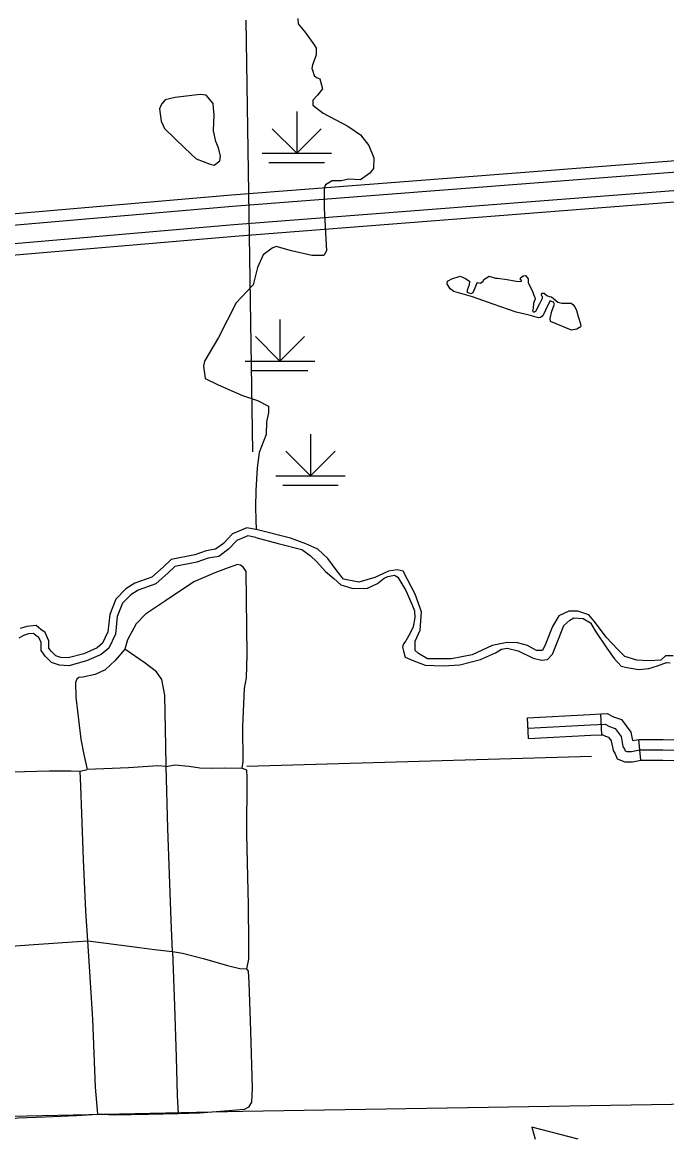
# Model space of a CAD drawing. Extents: x 1127717 to 1741049, y 2026793 to 2244711.
# Drawn here: x 1320320 to 1324961, y 2083339 to 2091369 of the extents above; entities that cross this region are included whole.
import ezdxf

# ---------------------------------------------------------------- set-up
doc = ezdxf.new("R2010")
doc.units = 0
for name, color, linetype in [('19', 7, 'Continuous'), ('32', 7, 'Continuous'), ('35', 7, 'Continuous'), ('40', 7, 'Continuous'), ('43', 7, 'Continuous'), ('44', 7, 'Continuous'), ('5', 7, 'Continuous')]:
    doc.layers.add(name, color=color, linetype=linetype)

msp = doc.modelspace()

# ---------------------------------------------------------------- linework, layer by layer
at = {"layer": '19'}
for points in [[(1314274.3, 2089487.9), (1315455.2, 2089590.7), (1320019.8, 2089969.9), (1321826.1, 2090125.6), (1324996.3, 2090371.4), (1326091, 2090440.8), (1327025.8, 2090491.8), (1327214.1, 2090500.4)], [(1327215.4, 2090416.1), (1327030.1, 2090406.9), (1326096, 2090355.9), (1325002.2, 2090286.6), (1321833, 2090040.9), (1320027, 2089885.2), (1315462.4, 2089506), (1314291.9, 2089404.1)], [(1314274.3, 2089272), (1315473.4, 2089376.5), (1320037.9, 2089755.6), (1321843.6, 2089911.3), (1325011.4, 2090156.9), (1326103.7, 2090226.2), (1327036.6, 2090277.1), (1327215.4, 2090285)], [(1327218, 2090200.6), (1327040.9, 2090192.2), (1326108.7, 2090141.3), (1325017.3, 2090072.1), (1321850.5, 2089826.6), (1320045.1, 2089670.9), (1315480.6, 2089291.8), (1314281.8, 2089187.4)]]:
    msp.add_lwpolyline(points, dxfattribs=at)
at = {"layer": '32'}
for p, q in [((1323966.8, 2086208.7), (1323959, 2086358.5)), ((1324493.5, 2086235.6), (1324486.9, 2086385.4)), ((1324775.3, 2086051.9), (1324761, 2086201.9))]:
    msp.add_line(p, q, dxfattribs=at)
for points in [[(1323959, 2086358.5), (1324408.2, 2086381.9), (1324486.9, 2086385.4)], [(1324486.9, 2086385.4), (1324533.2, 2086387.5), (1324579.2, 2086364.5), (1324636.3, 2086344.3), (1324703, 2086253.6), (1324714.7, 2086193), (1324761, 2086201.9), (1324902.2, 2086201.9)], [(1323962.9, 2086283.6), (1324411.8, 2086307), (1324517.1, 2086311.7), (1324549.8, 2086295.3), (1324589.5, 2086281.3), (1324632.6, 2086222.8), (1324646.6, 2086150.3), (1324658.3, 2086131.5), (1324663, 2086119.9), (1324674.7, 2086115.2), (1324707.4, 2086115.2), (1324768.2, 2086126.9), (1324934.2, 2086126.9), (1325067.5, 2086124.5)], [(1323966.8, 2086208.7), (1324415.5, 2086232.1), (1324493.5, 2086235.6)], [(1324493.5, 2086235.6), (1324500.9, 2086235.9), (1324520.4, 2086226.1), (1324542.8, 2086218.2), (1324562.2, 2086191.9), (1324575.6, 2086122.3), (1324591.1, 2086097.5), (1324605.3, 2086062.2), (1324660.2, 2086040.2), (1324714.6, 2086040.2), (1324775.3, 2086051.9), (1324902.2, 2086051.9)], [(1324902.2, 2086201.9), (1324934.9, 2086201.9), (1325071.2, 2086199.5), (1325214.1, 2086187.8), (1325310.7, 2086185.6), (1325318.3, 2086186.2), (1325339.1, 2086198.1), (1325387.5, 2086221.1)], [(1324902.2, 2086051.9), (1324933.6, 2086051.9), (1325063.8, 2086049.6), (1325206.2, 2086037.9), (1325315.3, 2086035.4), (1325363.9, 2086039.5), (1325408.6, 2086065), (1325451.9, 2086085.6)]]:
    msp.add_lwpolyline(points, dxfattribs=at)
at = {"layer": '35'}
for points in [[(1322304, 2091397.6), (1322306.7, 2091357.2), (1322355.1, 2091300.7), (1322422.4, 2091206.4), (1322435.9, 2091182.1), (1322435.9, 2091157.9), (1322435.9, 2091133.7), (1322422.4, 2091093.2), (1322409, 2091063.6), (1322406.3, 2091036.7), (1322409, 2091023.2), (1322422.4, 2090985.5), (1322438.6, 2090972), (1322462.2, 2090962.2)], [(1322462.2, 2090962.2), (1322482.5, 2090888.9), (1322445.9, 2090844.2), (1322413.4, 2090807.6), (1322413.4, 2090771), (1322486.6, 2090714), (1322665.6, 2090620.4), (1322755, 2090559.4), (1322816, 2090482.1), (1322852.6, 2090392.6), (1322848.6, 2090315.3), (1322824.2, 2090282.7), (1322755, 2090233.9), (1322669.6, 2090238), (1322616.8, 2090225.8), (1322551.7, 2090225.8), (1322502.9, 2090197.3), (1322494.7, 2090176.9), (1322494.7, 2090030.5), (1322511, 2089721.3), (1322490.7, 2089688.7), (1322405.3, 2089688.7), (1322258.9, 2089721.3), (1322149.1, 2089753.8), (1322120.6, 2089741.6), (1322055.5, 2089692.8), (1322014.8, 2089603.3), (1321982.3, 2089477.1), (1321860.3, 2089347), (1321734.2, 2089098.8), (1321632.6, 2088927.9), (1321624.4, 2088891.3), (1321636.6, 2088801.8), (1321730.2, 2088757), (1321905, 2088679.7), (1322014.8, 2088643.1), (1322092.1, 2088602.4), (1322092.1, 2088557.6), (1322079.9, 2088488.5), (1322075.9, 2088399), (1322027, 2088268.8), (1322010.8, 2088158.9), (1322002.6, 2087996.2), (1321998.6, 2087878.2), (1322002.6, 2087780.5), (1322005.2, 2087717.5)], [(1321693.6, 2090783.2), (1321644.8, 2090844.2), (1321600, 2090848.3), (1321421.1, 2090827.9), (1321347.9, 2090811.6)], [(1321347.9, 2090811.6), (1321323.5, 2090779.1), (1321307.2, 2090746.5), (1321319.4, 2090657), (1321343.8, 2090604.1), (1321490.2, 2090461.7), (1321571.6, 2090384.4), (1321673.2, 2090347.8), (1321701.7, 2090339.7), (1321742.4, 2090372.2), (1321746.4, 2090404.8), (1321734.2, 2090465.8), (1321713.9, 2090510.6), (1321697.6, 2090587.9), (1321701.7, 2090705.9), (1321697.6, 2090750.6), (1321693.6, 2090783.2)], [(1324314.9, 2089158.1), (1324276.2, 2089151.7), (1324124.5, 2089213), (1324121.3, 2089235.6), (1324134.2, 2089287.3), (1324153.5, 2089338.9), (1324147.1, 2089351.8), (1324131, 2089358.3), (1324121.3, 2089361.5), (1324108.4, 2089335.7), (1324069.6, 2089255), (1324053.5, 2089242.1), (1324037.4, 2089238.8), (1323969.6, 2089258.2), (1323876, 2089280.8), (1323711.4, 2089338.9), (1323562.9, 2089390.6), (1323427.4, 2089429.3), (1323401.6, 2089448.7), (1323379, 2089484.2), (1323382.2, 2089503.6), (1323417.7, 2089523), (1323453.2, 2089532.6), (1323472.6, 2089539.1), (1323511.3, 2089523), (1323543.6, 2089500.4)], [(1323595.2, 2089493.9), (1323621, 2089490.7), (1323640.4, 2089503.6), (1323643.6, 2089516.5), (1323682.4, 2089539.1), (1323727.5, 2089526.2), (1323743.7, 2089526.2), (1323811.4, 2089516.5), (1323876, 2089503.6), (1323908.3, 2089500.4), (1323917.9, 2089506.8), (1323905, 2089519.7), (1323911.5, 2089529.4), (1323930.9, 2089542.3), (1323943.8, 2089545.6), (1323963.1, 2089519.7), (1323963.1, 2089493.9), (1323976, 2089468.1), (1323988.9, 2089442.2), (1323998.6, 2089416.4), (1324005.1, 2089403.5), (1324011.5, 2089387.4), (1324014.8, 2089374.4), (1324001.9, 2089345.4), (1323998.6, 2089309.9), (1323995.4, 2089290.5), (1324005.1, 2089280.8), (1324018, 2089287.3), (1324047, 2089342.2), (1324066.4, 2089380.9), (1324066.4, 2089393.8), (1324059.9, 2089400.3), (1324063.2, 2089416.4), (1324079.3, 2089416.4), (1324098.7, 2089400.3), (1324114.8, 2089393.8), (1324131, 2089390.6), (1324163.2, 2089364.8), (1324176.1, 2089351.8), (1324205.2, 2089345.4), (1324231, 2089345.4), (1324253.6, 2089345.4), (1324273, 2089345.4), (1324285.9, 2089335.7), (1324298.8, 2089319.5), (1324311.7, 2089293.7)], [(1323595.2, 2089493.9), (1323566.2, 2089419.6), (1323550, 2089413.2), (1323527.4, 2089422.9), (1323527.4, 2089442.2), (1323540.4, 2089481), (1323543.6, 2089500.4)], [(1324311.7, 2089293.7), (1324324.6, 2089248.5), (1324340.7, 2089196.9), (1324344, 2089180.7), (1324337.5, 2089171), (1324334.3, 2089171), (1324314.9, 2089158.1)], [(1322012.9, 2087711.7), (1321938.1, 2087725.7), (1321832.8, 2087682.6), (1321768.8, 2087614.3), (1321712.6, 2087572.1), (1321644.6, 2087560.8), (1321562.7, 2087532.1), (1321393.1, 2087498.2), (1321333.5, 2087443.1), (1321253.1, 2087370.4), (1321129.7, 2087326.6), (1321066.5, 2087285.9), (1320994, 2087213.4), (1320949.1, 2087100.9), (1320937, 2086975.9), (1320897.9, 2086894.2), (1320858.3, 2086861.2), (1320763.3, 2086819.4), (1320649.1, 2086789), (1320597.9, 2086792.4), (1320560.7, 2086804.8), (1320527.3, 2086838.2), (1320511, 2086860), (1320511, 2086913), (1320483.7, 2086973.1), (1320452.8, 2086993.6), (1320419.3, 2087021.6), (1320353.3, 2087016.1), (1320305.3, 2087001.7)], [(1325009, 2086803.2), (1324953.8, 2086803.2), (1324919.8, 2086773.4), (1324834.8, 2086769.2), (1324745.6, 2086773.4), (1324660.7, 2086798.9), (1324609.7, 2086849.9), (1324524.8, 2086939.1), (1324448.3, 2087041.1), (1324401.6, 2087100.6), (1324320.9, 2087126.1), (1324257.2, 2087126.1), (1324185, 2087092.1), (1324138.2, 2087015.6), (1324087.3, 2086888.1), (1324066, 2086841.4), (1324023.5, 2086841.4), (1323959.8, 2086879.6), (1323887.6, 2086896.6), (1323811.2, 2086900.9), (1323705, 2086879.6), (1323560.6, 2086811.7), (1323411.9, 2086781.9), (1323237.7, 2086781.9), (1323174, 2086820.2), (1323148.5, 2086841.4), (1323148.5, 2086909.4), (1323186.8, 2086990.1), (1323195.3, 2087121.9), (1323148.5, 2087249.3), (1323063.6, 2087415.1), (1323021.1, 2087423.6), (1322957.4, 2087415.1), (1322859.7, 2087368.3), (1322745, 2087334.3), (1322634.6, 2087355.6), (1322587.9, 2087415.1), (1322519.9, 2087504.3), (1322447.7, 2087572.3), (1322362.7, 2087610.5), (1322252.3, 2087653), (1322012.9, 2087711.7)], [(1322002.7, 2087657.3), (1321944, 2087668.3), (1321864.9, 2087636), (1321805.8, 2087573), (1321735, 2087519.8), (1321658.3, 2087507), (1321577.3, 2087478.7), (1321419.2, 2087447), (1321370.8, 2087402.3), (1321282, 2087322), (1321154.2, 2087276.6), (1321101.4, 2087242.6), (1321041.2, 2087182.4), (1321003.3, 2087087.7), (1320991, 2086960.9), (1320942.6, 2086859.5), (1320887.7, 2086813.8), (1320781.7, 2086767.1), (1320654.6, 2086733.2), (1320587.2, 2086737.7), (1320530.8, 2086756.5), (1320485.4, 2086801.9), (1320455.7, 2086841.5), (1320455.7, 2086901.1), (1320439.9, 2086935.8), (1320419.7, 2086949.3), (1320401.3, 2086964.6), (1320363.7, 2086961.5), (1320327.8, 2086950.7), (1320295.4, 2086931.2)], [(1322002.7, 2087657.3), (1322162.6, 2087612.9), (1322333.1, 2087571), (1322393, 2087526.1), (1322440.9, 2087481.2), (1322503.7, 2087412.4), (1322563.6, 2087361.5), (1322614.4, 2087316.6), (1322692.3, 2087292.6), (1322782, 2087289.6), (1322806, 2087292.6), (1322877.8, 2087325.5), (1322925.7, 2087364.5), (1322952.6, 2087376.4), (1323000.5, 2087385.4), (1323024.4, 2087370.4), (1323081.3, 2087274.6), (1323126.2, 2087175.9), (1323144.1, 2087128), (1323147.1, 2087080.1), (1323135.2, 2087014.2), (1323114.2, 2086966.3), (1323081.3, 2086912.4), (1323066.3, 2086891.4), (1323057.3, 2086867.5), (1323066.3, 2086837.6), (1323078.3, 2086795.6), (1323129.2, 2086771.7), (1323221.9, 2086735.8), (1323350.6, 2086732.8), (1323470.3, 2086738.8), (1323619.9, 2086777.7), (1323727.7, 2086825.6), (1323772.6, 2086852.5), (1323811.5, 2086858.5), (1323892.3, 2086840.6), (1324000, 2086786.7), (1324059.9, 2086771.7), (1324101.8, 2086777.7), (1324137.7, 2086816.6), (1324182.6, 2086924.4), (1324221.5, 2087023.2), (1324263.4, 2087062.1), (1324293.3, 2087077.1), (1324359.1, 2087074.1), (1324413, 2087041.1), (1324445.9, 2086984.3), (1324529.7, 2086858.5), (1324583.6, 2086783.7), (1324634.4, 2086729.8), (1324673.3, 2086720.8), (1324760.1, 2086705.8), (1324831.9, 2086711.8), (1324894.8, 2086732.8), (1324960.6, 2086756.7), (1324987.6, 2086753.7)], [(1321903.4, 2085995.7), (1321910, 2086042.7), (1321907.8, 2086291.6), (1321921.1, 2086569.4), (1321934.5, 2086645), (1321938.9, 2086811.6), (1321932.3, 2087411.7), (1321912.3, 2087440.6), (1321892.3, 2087458.4), (1321870, 2087462.8), (1321803.4, 2087438.8), (1321705.8, 2087402.2), (1321554.6, 2087336.2), (1321350.2, 2087200.6), (1321208, 2087105), (1321139.1, 2087033.9), (1321076.9, 2086918.3), (1321059.1, 2086851.7)], [(1321059.1, 2086851.7), (1320988.1, 2086771.6), (1320917, 2086702.7), (1320843.6, 2086669.4), (1320757, 2086649.4), (1320728.1, 2086647.2), (1320712.6, 2086636.1), (1320703.7, 2086611.6), (1320705.9, 2086507.2), (1320741.4, 2086202.7), (1320763.7, 2086093.8), (1320787.4, 2085984.6)], [(1321356.8, 2086006.8), (1321354.6, 2086153.8), (1321345.7, 2086520.5), (1321325.7, 2086633.8), (1321285.8, 2086689.4), (1321205.8, 2086751.6), (1321059.1, 2086851.7)], [(1321356.8, 2086006.8), (1321296.9, 2086011.3), (1321085.8, 2085998), (1320905.9, 2085989.1), (1320787.4, 2085984.6)], [(1321356.8, 2086006.8), (1321419.1, 2086018), (1321521.2, 2086009.1), (1321599, 2085998), (1321690.1, 2085995.7), (1321779, 2085998), (1321903.4, 2085995.7), (1321934.5, 2085982.4)], [(1321402.2, 2084672.4), (1321392.4, 2084900), (1321368, 2085560.1), (1321356.8, 2086006.8)], [(1319355.3, 2085897.9), (1319521.1, 2085920.1), (1319785.5, 2085946.8), (1319954.3, 2085951.2), (1320245.4, 2085969), (1320516.4, 2085975.7), (1320671.9, 2085975.7), (1320736.3, 2085973.5), (1320787.4, 2085984.6)], [(1320791.9, 2084751.1), (1320778.6, 2084964.5), (1320760.8, 2085335.6), (1320747.5, 2085666.8), (1320740.8, 2085864.6), (1320736.3, 2085973.5)], [(1321934.5, 2085982.4), (1321936.7, 2085924.6), (1321934.5, 2085520.1), (1321945.6, 2085006.7), (1321950, 2084731.1), (1321950, 2084617.8), (1321934.5, 2084547.9)], [(1320043.2, 2084697.8), (1320403.1, 2084724.4), (1320716.3, 2084746.6), (1320791.9, 2084751.1)], [(1320864.5, 2083501.1), (1320846.8, 2083696.7), (1320826.8, 2084185.6), (1320804.5, 2084565.7), (1320791.9, 2084751.1)], [(1320791.9, 2084751.1), (1320924.5, 2084734.6), (1321164.5, 2084701.3), (1321271.1, 2084687.9), (1321402.2, 2084672.4)], [(1321402.2, 2084672.4), (1321415.5, 2084281.2), (1321428.8, 2083912.3), (1321435.5, 2083636.7), (1321442.2, 2083503.3)], [(1321402.2, 2084672.4), (1321474.6, 2084661.3), (1321632.3, 2084621.3), (1321796.7, 2084572.4), (1321885.6, 2084550.1), (1321934.5, 2084547.9), (1321947.8, 2084532.4), (1321952.2, 2084450.1), (1321963.4, 2084101.2), (1321974.5, 2083687.8), (1321970, 2083587.8), (1321950, 2083552.2), (1321918.9, 2083534.5), (1321807.8, 2083525.6), (1321596.8, 2083507.8), (1321442.2, 2083503.3)], [(1320156.5, 2083458.9), (1320289.8, 2083474.4), (1320485.3, 2083483.3), (1320711.2, 2083492.2), (1320864.5, 2083501.1)], [(1321442.2, 2083503.3), (1321228.9, 2083498.9), (1320982.3, 2083494.5), (1320864.5, 2083501.1)]]:
    msp.add_lwpolyline(points, dxfattribs=at)
at = {"layer": '40'}
msp.add_lwpolyline([(1312220.9, 2083352), (1312992.5, 2083372.1), (1316320.7, 2083419.4), (1319238.4, 2083466.4), (1321909.3, 2083521.8), (1325293.2, 2083579.3), (1328513.1, 2083655.3), (1333794.8, 2083740.6), (1337900.5, 2083831.6), (1338294.8, 2083840.9)], dxfattribs=at)
at = {"layer": '43'}
for p, q in [((1324323, 2083321.4), (1323991, 2083408.4)), ((1323991, 2083408.4), (1324015.1, 2083320.3))]:
    msp.add_line(p, q, dxfattribs=at)
at = {"layer": '44'}
for p, q in [((1322296.4, 2090726), (1322296.4, 2090426)), ((1322296.4, 2090426), (1322119.6, 2090602.8)), ((1322296.4, 2090426), (1322473.1, 2090602.8)), ((1322046.4, 2090426), (1322546.4, 2090426)), ((1322096.4, 2090357.9), (1322496.4, 2090357.9)), ((1322175.8, 2089227.4), (1322175.8, 2088927.4)), ((1322175.8, 2088927.4), (1321999, 2089104.1)), ((1322175.8, 2088927.4), (1322352.5, 2089104.1)), ((1321925.8, 2088927.4), (1322425.8, 2088927.4)), ((1321975.8, 2088859.2), (1322375.8, 2088859.2)), ((1322395.4, 2088401.4), (1322395.4, 2088101.4)), ((1322395.4, 2088101.4), (1322218.6, 2088278.2)), ((1322395.4, 2088101.4), (1322572.2, 2088278.2)), ((1322145.4, 2088101.4), (1322645.4, 2088101.4)), ((1322195.4, 2088033.3), (1322595.4, 2088033.3))]:
    msp.add_line(p, q, dxfattribs=at)
at = {"layer": '5'}
for points in [[(1321930.2, 2091385.5), (1321979, 2088273.6)], [(1321937.2, 2086010), (1324420.6, 2086081)]]:
    msp.add_lwpolyline(points, dxfattribs=at)

doc.saveas('drawing.dxf')
